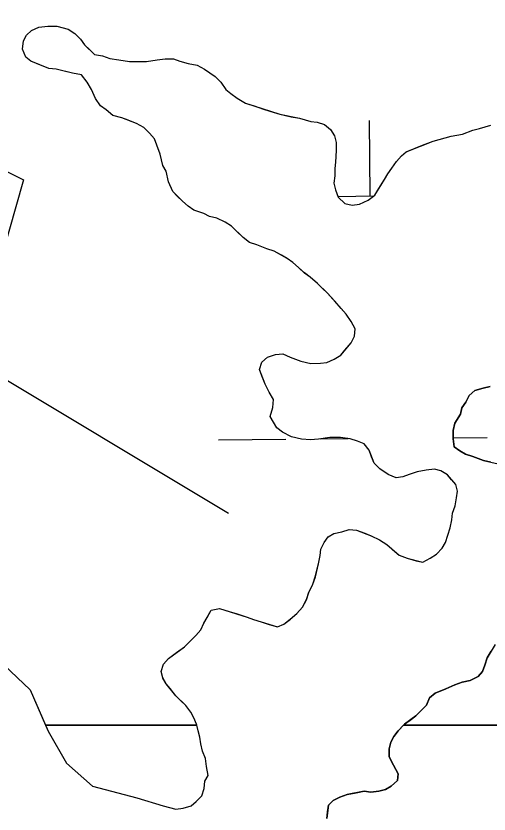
# Model space of a CAD drawing. Extents: x 3734862 to 3772949, y 391520 to 417239.
# Drawn here: x 3748061.5 to 3748286.8, y 411624.6 to 412004.8 of the extents above; entities that cross this region are included whole.
import ezdxf

# ---------------------------------------------------------------- set-up
doc = ezdxf.new("R2010")
doc.units = 0
doc.layers.add('V-TOPO-SHOR', color=7, linetype='Continuous')
doc.layers.add('V-WETL-SWMP', color=7, linetype='Continuous')

msp = doc.modelspace()

# ---------------------------------------------------------------- linework, layer by layer
at = {"layer": 'V-TOPO-SHOR'}
for points in [[(3748199.4, 412427.45), (3747991.78, 411963.36), (3748065.05, 411926.72), (3748040.63, 411841.23), (3748162.76, 411767.95)], [(3748205.62, 411803.23), (3748201.75, 411802.82), (3748197.47, 411803.18), (3748192.81, 411804.32), (3748188.53, 411806.62), (3748185.8, 411808.54), (3748184.23, 411811.25), (3748182.66, 411813.95), (3748183.79, 411818.23), (3748184.16, 411822.12), (3748182.19, 411825.6), (3748180.23, 411829.46), (3748178.65, 411833.34), (3748177.47, 411836.43), (3748178.61, 411839.93), (3748181.31, 411842.28), (3748185.18, 411843.47), (3748188.67, 411843.88), (3748192.18, 411842.35), (3748197.23, 411840.44), (3748201.9, 411839.3), (3748206.56, 411839.34), (3748209.66, 411839.74), (3748213.14, 411841.32), (3748216.23, 411843.28), (3748218.16, 411845.62), (3748221.24, 411849.13), (3748222.77, 411852.25), (3748223.14, 411855.74), (3748221.18, 411859.22), (3748218.82, 411862.7), (3748216.48, 411865.4), (3748213.35, 411868.87), (3748209.83, 411872.73), (3748207.49, 411875.05), (3748205.15, 411877.36), (3748201.63, 411880.44), (3748198.9, 411882.37), (3748196.17, 411885.06), (3748193.44, 411887.38), (3748190.71, 411889.3), (3748187.98, 411890.83), (3748184.48, 411892.75), (3748180.98, 411893.89), (3748176.31, 411895.8), (3748172.81, 411896.94), (3748169.69, 411899.25), (3748166.56, 411902.34), (3748164.22, 411904.65), (3748161.1, 411906.57), (3748157.21, 411908.49), (3748153.71, 411909.24), (3748150.99, 411910.78), (3748146.32, 411912.3), (3748143.59, 411914.22), (3748140.86, 411916.53), (3748138.52, 411918.85), (3748136.17, 411921.16), (3748134.2, 411925.8), (3748133, 411930.84), (3748131.43, 411933.55), (3748130.24, 411938.97), (3748128.66, 411943.23), (3748127.47, 411946.33), (3748125.12, 411949.03), (3748122.39, 411951.73), (3748118.89, 411953.65), (3748115, 411955.17), (3748111.88, 411956.32), (3748107.61, 411957.46), (3748104.48, 411960.15), (3748101.75, 411962.08), (3748099.4, 411965.55), (3748097.44, 411969.81), (3748095.47, 411973.29), (3748092.73, 411976.76), (3748088.46, 411977.51), (3748083.79, 411978.65), (3748080.69, 411979.4), (3748077.19, 411979.77), (3748073.3, 411981.3), (3748068.63, 411983.21), (3748066.29, 411985.13), (3748064.71, 411989), (3748065.08, 411992.89), (3748066.61, 411995.61), (3748068.93, 411997.96), (3748072.41, 411999.53), (3748076.67, 411999.95), (3748080.94, 411999.97), (3748086.38, 411998.46), (3748089.5, 411996.54), (3748092.24, 411993.84), (3748094.19, 411991.13), (3748096.54, 411988.82), (3748098.88, 411986.51), (3748102.77, 411985.76), (3748106.27, 411984.61), (3748110.54, 411983.87), (3748115.59, 411983.12), (3748119.47, 411983.15)], [(3748119.47, 411983.15), (3748123.74, 411983.17), (3748128.78, 411983.98), (3748132.66, 411984.4), (3748136.54, 411984.42), (3748139.65, 411983.28), (3748143.54, 411982.14), (3748147.82, 411981.39), (3748151.32, 411979.47), (3748156.39, 411976.01), (3748159.12, 411973.31), (3748161.47, 411969.83), (3748163.81, 411967.91), (3748166.93, 411965.6), (3748170.83, 411963.3), (3748175.5, 411961.78), (3748179, 411960.63), (3748182.5, 411959.49), (3748187.16, 411957.97), (3748192.6, 411956.84), (3748196.49, 411956.09), (3748201.93, 411954.57), (3748205.04, 411954.2), (3748208.54, 411953.06), (3748211.27, 411950.75), (3748213.23, 411947.66), (3748214.03, 411944.56), (3748214.05, 411940.68), (3748213.7, 411935.24), (3748213.33, 411932.13), (3748213.36, 411928.64), (3748212.99, 411925.15), (3748213.78, 411922.05), (3748214.97, 411918.56), (3748218.1, 411915.48), (3748221.59, 411914.72), (3748225.08, 411915.13), (3748229.34, 411917.1), (3748232.43, 411919.45), (3748234.35, 411922.57), (3748237.04, 411926.85), (3748238.58, 411929.58), (3748240.5, 411932.31), (3748242.81, 411935.43), (3748245.12, 411938.16), (3748247.44, 411940.11), (3748255.17, 411943.27), (3748260.21, 411945.24), (3748268.73, 411947.63), (3748274.16, 411948.44), (3748279.19, 411950.41), (3748282.29, 411951.21), (3748287.71, 411952.79)], [(3748287.68, 411792.27), (3748284.18, 411793.02), (3748279.12, 411794.93), (3748275.62, 411796.07), (3748272.89, 411797.61), (3748270.16, 411799.53), (3748269.75, 411803.41), (3748269.73, 411807.29), (3748270.48, 411810.79), (3748273.17, 411815.07), (3748273.93, 411818.18), (3748275.85, 411820.91), (3748277.38, 411824.03), (3748280.08, 411826.37), (3748283.96, 411827.56), (3748287.44, 411828.36)], [(3748137.68, 411626.99), (3748141.17, 411627.4), (3748145.04, 411628.59), (3748147.36, 411630.55), (3748150.06, 411633.28), (3748151.2, 411636.78), (3748151.56, 411640.28), (3748153.1, 411643), (3748152.29, 411647.27), (3748151.88, 411651.15), (3748150.31, 411654.63), (3748149.51, 411658.11), (3748149.1, 411661.22), (3748148.3, 411664.32), (3748147.51, 411667.42), (3748146.32, 411670.51), (3748144.75, 411673.22), (3748142.41, 411676.31), (3748140.06, 411678.62), (3748137.72, 411680.94), (3748134.98, 411684.41), (3748133.02, 411686.73), (3748131.45, 411689.43), (3748130.66, 411692.53), (3748131.8, 411696.04), (3748134.11, 411698.77), (3748137.97, 411701.51), (3748141.84, 411704.25), (3748144.54, 411706.98), (3748147.23, 411709.72), (3748149.55, 411712.45), (3748151.08, 411715.56), (3748152.61, 411718.29), (3748154.53, 411721.79), (3748158.41, 411722.6), (3748163.07, 411721.07), (3748166.96, 411719.93), (3748171.63, 411718.41), (3748174.74, 411717.27), (3748178.24, 411716.13), (3748182.13, 411714.99), (3748186.02, 411713.85), (3748189.12, 411715.03), (3748192.2, 411717.38), (3748195.29, 411720.11), (3748197.99, 411723.24), (3748199.91, 411726.74), (3748201.05, 411730.24), (3748202.96, 411734.14), (3748204.1, 411737.64), (3748204.86, 411740.75), (3748205.62, 411743.86), (3748206.37, 411747.74), (3748206.74, 411750.85), (3748208.27, 411753.96), (3748210.19, 411756.69), (3748212.9, 411758.26), (3748216.77, 411759.06), (3748220.26, 411760.25), (3748223.76, 411759.89), (3748227.65, 411758.36), (3748230.76, 411757.22), (3748234.65, 411755.3), (3748238.16, 411752.99), (3748240.89, 411750.68), (3748244.01, 411747.98), (3748247.9, 411746.46), (3748252.18, 411745.32), (3748255.29, 411744.56), (3748258.77, 411746.53), (3748261.86, 411748.49), (3748264.56, 411751.22), (3748266.1, 411753.95), (3748267.24, 411757.45), (3748268.38, 411760.95), (3748269.13, 411764.84), (3748269.5, 411767.94), (3748270.64, 411771.44), (3748271.39, 411775.33), (3748271.76, 411778.44), (3748270.96, 411781.54), (3748269.01, 411783.85), (3748267.05, 411786.17), (3748263.94, 411788.09), (3748260.83, 411788.84), (3748256.95, 411788.43), (3748252.68, 411787.63), (3748248.81, 411786.44), (3748245.71, 411785.25), (3748242.61, 411784.84), (3748238.72, 411786.37), (3748234.82, 411789.06), (3748232.09, 411791.76), (3748230.9, 411794.86), (3748229.72, 411797.96), (3748227.37, 411801.05), (3748224.26, 411802.19), (3748220.76, 411803.33), (3748216.1, 411804.08), (3748211.05, 411804.05), (3748205.62, 411803.23)], [(3747925.5, 411602.31), (3747933.9, 411628.88), (3747938.9, 411648.01), (3747940.96, 411659.22), (3747943.49, 411670.9), (3747952.39, 411699.34), (3747956.71, 411705.83), (3747969.1, 411718.28), (3747981.39, 411724.64), (3747992.22, 411727.74), (3748002.96, 411725.69), (3748014.61, 411721.75), (3748034.6, 411711.58), (3748052.66, 411698.64), (3748068.35, 411683.85), (3748076.93, 411664.03), (3748085.59, 411648.9), (3748098.06, 411637.92), (3748119.06, 411632.42), (3748131.65, 411628.47), (3748137.68, 411626.99)], [(3748285.95, 411699.11), (3748287.87, 411702.23)], [(3748209.6, 411622.55), (3748209.96, 411625.66), (3748210.33, 411628.77), (3748212.65, 411631.11), (3748215.74, 411632.69), (3748219.23, 411633.87), (3748223.49, 411634.67), (3748227.36, 411635.48), (3748230.47, 411635.11), (3748234.35, 411635.52), (3748237.45, 411636.32), (3748240.16, 411637.89), (3748243.25, 411640.62), (3748243.61, 411643.73), (3748241.26, 411647.98), (3748239.29, 411651.85), (3748239.27, 411655.73), (3748240.02, 411658.84), (3748241.56, 411661.57), (3748243.48, 411664.3), (3748246.56, 411667.42), (3748249.27, 411669.38), (3748251.97, 411671.34), (3748254.67, 411674.07), (3748256.98, 411676.42), (3748258.51, 411679.92), (3748261.22, 411682.27), (3748266.25, 411684.24), (3748270.5, 411686.21), (3748273.99, 411687.39), (3748277.87, 411688.2), (3748281.73, 411690.16), (3748283.66, 411692.5), (3748284.81, 411695.61), (3748285.95, 411699.11)]]:
    msp.add_lwpolyline(points, dxfattribs=at)
at = {"layer": 'V-WETL-SWMP'}
for p, q in [((3748068.92, 411997.95), (3748072.41, 411999.53)), ((3748072.41, 411999.53), (3748076.67, 411999.94)), ((3748076.67, 411999.94), (3748080.94, 411999.97)), ((3748080.94, 411999.97), (3748086.38, 411998.45)), ((3748086.38, 411998.45), (3748089.5, 411996.53)), ((3748065.08, 411992.88), (3748066.61, 411995.61)), ((3748066.61, 411995.61), (3748068.92, 411997.95)), ((3748089.5, 411996.53), (3748092.24, 411993.83)), ((3748064.71, 411989), (3748065.08, 411992.88)), ((3748092.24, 411993.83), (3748094.19, 411991.13)), ((3748094.19, 411991.13), (3748098.88, 411986.5)), ((3748066.29, 411985.13), (3748064.71, 411989)), ((3748068.63, 411983.21), (3748066.29, 411985.13)), ((3748098.88, 411986.5), (3748102.77, 411985.75)), ((3748102.77, 411985.75), (3748106.27, 411984.61)), ((3748106.27, 411984.61), (3748110.54, 411983.86)), ((3748110.54, 411983.86), (3748115.59, 411983.12)), ((3748123.74, 411983.17), (3748128.78, 411983.98)), ((3748128.78, 411983.98), (3748132.66, 411984.39)), ((3748132.66, 411984.39), (3748136.54, 411984.42)), ((3748136.54, 411984.42), (3748139.65, 411983.27)), ((3748139.65, 411983.27), (3748143.54, 411982.13)), ((3748077.19, 411979.77), (3748068.63, 411983.21)), ((3748080.69, 411979.4), (3748077.19, 411979.77)), ((3748115.59, 411983.12), (3748123.74, 411983.17)), ((3748143.54, 411982.13), (3748147.81, 411981.39)), ((3748147.81, 411981.39), (3748151.32, 411979.47)), ((3748151.32, 411979.47), (3748156.39, 411976.01)), ((3748088.46, 411977.51), (3748080.69, 411979.4)), ((3748092.73, 411976.76), (3748088.46, 411977.51)), ((3748095.47, 411973.29), (3748092.73, 411976.76)), ((3748156.39, 411976.01), (3748159.12, 411973.31)), ((3748097.44, 411969.81), (3748095.47, 411973.29)), ((3748159.12, 411973.31), (3748161.47, 411969.83)), ((3748099.4, 411965.55), (3748097.44, 411969.81)), ((3748161.47, 411969.83), (3748163.81, 411967.91)), ((3748101.75, 411962.07), (3748099.4, 411965.55)), ((3748163.81, 411967.91), (3748166.93, 411965.6)), ((3748166.93, 411965.6), (3748170.83, 411963.29)), ((3748104.48, 411960.15), (3748101.75, 411962.07)), ((3748170.83, 411963.29), (3748187.16, 411957.97)), ((3748107.61, 411957.45), (3748104.48, 411960.15)), ((3748111.88, 411956.32), (3748107.61, 411957.45)), ((3748187.16, 411957.97), (3748196.49, 411956.09)), ((3748118.89, 411953.65), (3748111.88, 411956.32)), ((3748122.39, 411951.73), (3748118.89, 411953.65)), ((3748196.49, 411956.09), (3748201.93, 411954.57)), ((3748201.93, 411954.57), (3748205.04, 411954.2)), ((3748205.04, 411954.2), (3748208.54, 411953.06)), ((3748208.54, 411953.06), (3748211.27, 411950.75)), ((3748230.21, 411919.06), (3748229.83, 411955.05)), ((3748282.29, 411951.2), (3748287.71, 411952.79)), ((3748125.12, 411949.03), (3748122.39, 411951.73)), ((3748127.47, 411946.33), (3748125.12, 411949.03)), ((3748211.27, 411950.75), (3748213.23, 411947.65)), ((3748274.16, 411948.43), (3748279.19, 411950.41)), ((3748279.19, 411950.41), (3748282.29, 411951.2)), ((3748130.23, 411938.97), (3748127.47, 411946.33)), ((3748213.23, 411947.65), (3748214.03, 411944.56)), ((3748247.43, 411940.11), (3748260.21, 411945.24)), ((3748260.21, 411945.24), (3748268.73, 411947.62)), ((3748268.73, 411947.62), (3748274.16, 411948.43)), ((3748214.03, 411944.56), (3748214.05, 411940.67)), ((3748131.43, 411933.55), (3748130.23, 411938.97)), ((3748214.05, 411940.67), (3748213.7, 411935.24)), ((3748242.81, 411935.43), (3748245.12, 411938.16)), ((3748245.12, 411938.16), (3748247.43, 411940.11)), ((3748213.7, 411935.24), (3748213.33, 411932.13)), ((3748240.5, 411932.31), (3748242.81, 411935.43)), ((3748133, 411930.84), (3748131.43, 411933.55)), ((3748134.2, 411925.8), (3748133, 411930.84)), ((3748213.33, 411932.13), (3748213.35, 411928.64)), ((3748238.57, 411929.58), (3748240.5, 411932.31)), ((3748213.35, 411928.64), (3748212.99, 411925.14)), ((3748232.43, 411919.45), (3748237.04, 411926.85)), ((3748237.04, 411926.85), (3748238.57, 411929.58)), ((3748136.17, 411921.16), (3748134.2, 411925.8)), ((3748212.99, 411925.14), (3748213.78, 411922.05)), ((3748140.86, 411916.53), (3748136.17, 411921.16)), ((3748213.78, 411922.05), (3748214.97, 411918.56)), ((3748214.86, 411918.89), (3748231.94, 411919.08)), ((3748229.34, 411917.1), (3748232.43, 411919.45)), ((3748143.59, 411914.22), (3748140.86, 411916.53)), ((3748214.97, 411918.56), (3748218.1, 411915.48)), ((3748218.1, 411915.48), (3748221.59, 411914.72)), ((3748221.59, 411914.72), (3748225.08, 411915.13)), ((3748225.08, 411915.13), (3748229.34, 411917.1)), ((3748146.32, 411912.3), (3748143.59, 411914.22)), ((3748150.99, 411910.77), (3748146.32, 411912.3)), ((3748153.71, 411909.24), (3748150.99, 411910.77)), ((3748157.21, 411908.49), (3748153.71, 411909.24)), ((3748161.1, 411906.57), (3748157.21, 411908.49)), ((3748164.22, 411904.65), (3748161.1, 411906.57)), ((3748169.69, 411899.25), (3748164.22, 411904.65)), ((3748172.81, 411896.94), (3748169.69, 411899.25)), ((3748176.31, 411895.8), (3748172.81, 411896.94)), ((3748180.98, 411893.89), (3748176.31, 411895.8)), ((3748184.48, 411892.75), (3748180.98, 411893.89)), ((3748190.71, 411889.3), (3748184.48, 411892.75)), ((3748193.44, 411887.37), (3748190.71, 411889.3)), ((3748196.17, 411885.06), (3748193.44, 411887.37)), ((3748198.9, 411882.36), (3748196.17, 411885.06)), ((3748201.63, 411880.44), (3748198.9, 411882.36)), ((3748205.15, 411877.36), (3748201.63, 411880.44)), ((3748209.83, 411872.73), (3748205.15, 411877.36)), ((3748218.83, 411862.7), (3748209.83, 411872.73)), ((3748221.18, 411859.22), (3748218.83, 411862.7)), ((3748223.14, 411855.74), (3748221.18, 411859.22)), ((3748222.77, 411852.25), (3748223.14, 411855.74)), ((3748221.24, 411849.13), (3748222.77, 411852.25)), ((3748216.23, 411843.28), (3748221.24, 411849.13)), ((3748181.31, 411842.28), (3748185.18, 411843.47)), ((3748185.18, 411843.47), (3748188.67, 411843.88)), ((3748188.67, 411843.88), (3748192.18, 411842.35)), ((3748213.14, 411841.32), (3748216.23, 411843.28)), ((3748177.47, 411836.43), (3748178.61, 411839.93)), ((3748178.61, 411839.93), (3748181.31, 411842.28)), ((3748192.18, 411842.35), (3748197.23, 411840.44)), ((3748197.23, 411840.44), (3748201.9, 411839.31)), ((3748201.9, 411839.31), (3748206.56, 411839.34)), ((3748206.56, 411839.34), (3748209.66, 411839.74)), ((3748209.66, 411839.74), (3748213.14, 411841.32)), ((3748180.23, 411829.46), (3748177.47, 411836.43)), ((3748182.19, 411825.6), (3748180.23, 411829.46)), ((3748184.16, 411822.12), (3748182.19, 411825.6)), ((3748183.79, 411818.23), (3748184.16, 411822.12)), ((3748182.66, 411813.96), (3748183.79, 411818.23)), ((3748185.8, 411808.54), (3748182.66, 411813.96)), ((3748188.53, 411806.62), (3748185.8, 411808.54)), ((3748192.81, 411804.32), (3748188.53, 411806.62)), ((3748158.03, 411802.86), (3748190.03, 411803.2)), ((3748197.47, 411803.19), (3748192.81, 411804.32)), ((3748201.75, 411802.83), (3748197.47, 411803.19)), ((3748205.62, 411803.24), (3748201.75, 411802.83)), ((3748211.05, 411804.05), (3748205.62, 411803.24)), ((3748206.51, 411803.37), (3748219.67, 411803.51)), ((3748216.1, 411804.08), (3748211.05, 411804.05)), ((3748220.76, 411803.34), (3748216.1, 411804.08)), ((3748224.26, 411802.19), (3748220.76, 411803.34)), ((3748227.37, 411801.05), (3748224.26, 411802.19)), ((3748229.72, 411797.96), (3748227.37, 411801.05)), ((3748269.75, 411803.89), (3748285.93, 411804.07)), ((3748232.09, 411791.77), (3748229.72, 411797.96)), ((3748234.82, 411789.07), (3748232.09, 411791.77)), ((3748238.72, 411786.38), (3748234.82, 411789.07)), ((3748242.61, 411784.85), (3748238.72, 411786.38)), ((3748248.81, 411786.44), (3748245.71, 411785.26)), ((3748252.68, 411787.63), (3748248.81, 411786.44)), ((3748256.95, 411788.43), (3748252.68, 411787.63)), ((3748260.83, 411788.85), (3748256.95, 411788.43)), ((3748263.94, 411788.09), (3748260.83, 411788.85)), ((3748267.05, 411786.17), (3748263.94, 411788.09)), ((3748270.96, 411781.54), (3748267.05, 411786.17)), ((3748245.71, 411785.26), (3748242.61, 411784.85)), ((3748271.76, 411778.44), (3748270.96, 411781.54)), ((3748271.39, 411775.33), (3748271.76, 411778.44)), ((3748270.64, 411771.44), (3748271.39, 411775.33)), ((3748269.5, 411767.94), (3748270.64, 411771.44)), ((3748269.13, 411764.84), (3748269.5, 411767.94)), ((3748268.38, 411760.95), (3748269.13, 411764.84)), ((3748212.9, 411758.27), (3748216.78, 411759.07)), ((3748216.78, 411759.07), (3748220.26, 411760.25)), ((3748220.26, 411760.25), (3748223.76, 411759.89)), ((3748223.76, 411759.89), (3748230.76, 411757.22)), ((3748266.1, 411753.95), (3748268.38, 411760.95)), ((3748208.27, 411753.97), (3748210.19, 411756.7)), ((3748210.19, 411756.7), (3748212.9, 411758.27)), ((3748230.76, 411757.22), (3748234.65, 411755.3)), ((3748234.65, 411755.3), (3748238.16, 411753)), ((3748206.74, 411750.85), (3748208.27, 411753.97)), ((3748238.16, 411753), (3748244.01, 411747.99)), ((3748264.56, 411751.23), (3748266.1, 411753.95)), ((3748205.62, 411743.86), (3748206.37, 411747.75)), ((3748206.37, 411747.75), (3748206.74, 411750.85)), ((3748244.01, 411747.99), (3748247.9, 411746.46)), ((3748258.77, 411746.53), (3748261.86, 411748.49)), ((3748261.86, 411748.49), (3748264.56, 411751.23)), ((3748204.11, 411737.64), (3748205.62, 411743.86)), ((3748247.9, 411746.46), (3748255.29, 411744.57)), ((3748255.29, 411744.57), (3748258.77, 411746.53)), ((3748202.97, 411734.14), (3748204.11, 411737.64)), ((3748201.05, 411730.25), (3748202.97, 411734.14)), ((3748199.91, 411726.75), (3748201.05, 411730.25)), ((3748197.99, 411723.24), (3748199.91, 411726.75)), ((3748151.08, 411715.57), (3748154.53, 411721.8)), ((3748154.53, 411721.8), (3748158.41, 411722.6)), ((3748158.41, 411722.6), (3748171.63, 411718.42)), ((3748195.29, 411720.12), (3748197.99, 411723.24)), ((3748171.63, 411718.42), (3748174.74, 411717.27)), ((3748174.74, 411717.27), (3748178.24, 411716.13)), ((3748189.12, 411715.04), (3748192.21, 411717.39)), ((3748192.21, 411717.39), (3748195.29, 411720.12)), ((3748149.55, 411712.45), (3748151.08, 411715.57)), ((3748178.24, 411716.13), (3748186.02, 411713.85)), ((3748186.02, 411713.85), (3748189.12, 411715.04)), ((3748141.84, 411704.25), (3748147.24, 411709.72)), ((3748147.24, 411709.72), (3748149.55, 411712.45)), ((3748134.11, 411698.77), (3748141.84, 411704.25)), ((3748052.66, 411698.64), (3748068.35, 411683.86)), ((3748131.8, 411696.04), (3748134.11, 411698.77)), ((3748130.66, 411692.54), (3748131.8, 411696.04)), ((3748131.46, 411689.44), (3748130.66, 411692.54)), ((3748133.02, 411686.73), (3748131.46, 411689.44)), ((3748137.72, 411680.94), (3748133.02, 411686.73)), ((3748068.35, 411683.86), (3748075.64, 411667.02)), ((3748142.41, 411676.32), (3748137.72, 411680.94)), ((3748144.75, 411673.23), (3748142.41, 411676.32)), ((3748146.32, 411670.52), (3748144.75, 411673.23)), ((3748147.51, 411667.42), (3748146.32, 411670.52)), ((3748075.64, 411667.02), (3748147.61, 411667.02)), ((3748147.61, 411667.02), (3748147.51, 411667.42))]:
    msp.add_line(p, q, dxfattribs=at)
for points in [[(3748287.44, 411828.36), (3748283.96, 411827.56), (3748280.08, 411826.37), (3748277.38, 411824.03), (3748275.85, 411820.91), (3748273.93, 411818.18), (3748273.17, 411815.07), (3748270.48, 411810.79), (3748269.73, 411807.29), (3748269.75, 411803.41), (3748270.16, 411799.53), (3748272.89, 411797.61), (3748275.62, 411796.07), (3748279.12, 411794.93), (3748284.18, 411793.02), (3748291.17, 411791.52)], [(3748289.79, 411705.35), (3748285.95, 411699.11), (3748284.81, 411695.61), (3748283.66, 411692.5), (3748281.73, 411690.16), (3748277.87, 411688.2), (3748273.99, 411687.39), (3748270.51, 411686.21), (3748266.25, 411684.24), (3748261.22, 411682.27), (3748258.52, 411679.92), (3748256.98, 411676.42), (3748251.97, 411671.34), (3748246.56, 411667.42), (3748246.16, 411667.01), (3748363.63, 411667.01)], [(3748363.63, 411667.01), (3748246.16, 411667.01), (3748243.48, 411664.3), (3748241.56, 411661.57), (3748240.02, 411658.84), (3748239.27, 411655.73), (3748239.29, 411651.85), (3748241.26, 411647.98), (3748243.61, 411643.73), (3748243.24, 411640.62), (3748240.16, 411637.89), (3748237.45, 411636.32), (3748234.35, 411635.52), (3748230.47, 411635.11), (3748227.37, 411635.48), (3748219.23, 411633.87), (3748215.74, 411632.68), (3748212.65, 411631.11), (3748210.33, 411628.77), (3748209.6, 411622.55)]]:
    msp.add_lwpolyline(points, dxfattribs=at)
msp.add_lwpolyline([(3748075.64, 411667.01), (3748076.93, 411664.03), (3748085.59, 411648.9), (3748098.06, 411637.92), (3748119.06, 411632.42), (3748131.65, 411628.46), (3748137.68, 411626.99), (3748141.17, 411627.4), (3748145.04, 411628.59), (3748147.36, 411630.54), (3748150.06, 411633.28), (3748151.2, 411636.78), (3748151.56, 411640.28), (3748153.1, 411643), (3748152.29, 411647.27), (3748151.88, 411651.14), (3748150.31, 411654.63), (3748149.51, 411658.11), (3748149.1, 411661.22), (3748147.61, 411667.01)], close=True, dxfattribs=at)

doc.saveas('drawing.dxf')
